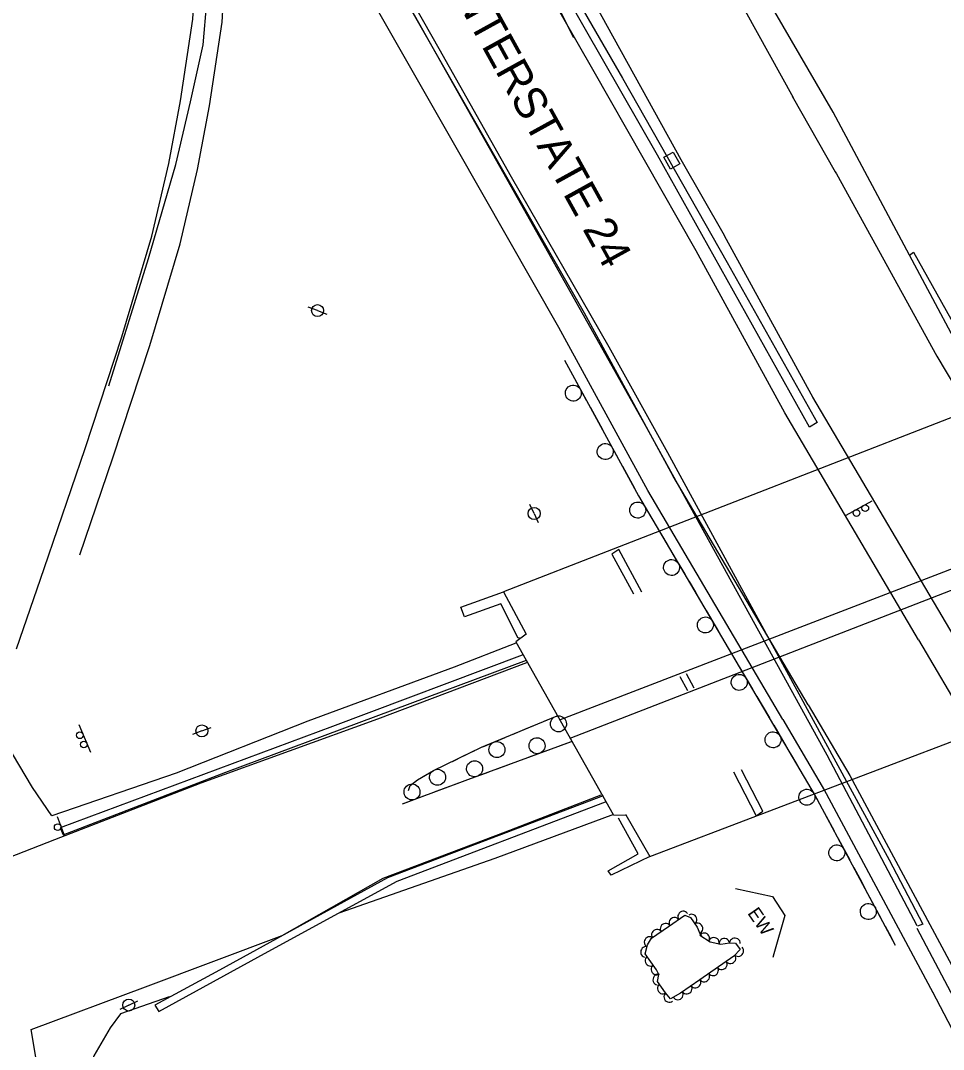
# Model space of a CAD drawing. Extents: x 1746719 to 1766531, y 631721 to 662391.
# Drawn here: x 1761428.1 to 1761774.2, y 638591.9 to 638977.8 of the extents above; entities that cross this region are included whole.
import ezdxf

# ---------------------------------------------------------------- set-up
doc = ezdxf.new("R2010")
doc.units = 0
for name, color, linetype in [('SURVEY - AERIAL SURVEY - Photo Control - Points - Elevations', 7, 'Continuous'), ('SURVEY - AERIAL SURVEY - Photo Control - Points - Locators', 7, 'Continuous'), ('SURVEY - AERIAL SURVEY - Photo Control - Points - Numbers', 7, 'Continuous'), ('SURVEY - AERIAL SURVEY - Photo Control with Text', 7, 'Continuous'), ('SURVEY - CENTERLINE - Existing Roads - Development', 7, 'Continuous'), ('SURVEY - CENTERLINE - Existing Roads Text', 7, 'Continuous'), ('SURVEY - CENTERLINE - Preliminary - Development', 7, 'Continuous'), ('SURVEY - CENTERLINE - Preliminary Curve Text', 7, 'Continuous'), ('SURVEY - CONTROL - Grid', 7, 'Continuous'), ('SURVEY - CONTROL - Points - Numbers', 7, 'Continuous')]:
    doc.layers.add(name, color=color, linetype=linetype)

msp = doc.modelspace()

# ---------------------------------------------------------------- linework, layer by layer
at = {"layer": 'SURVEY - AERIAL SURVEY - Photo Control - Points - Elevations'}
for p, q in [((1761717.46, 638949.4), (1761733.61, 638921.04)), ((1761675.75, 638925.66), (1761691.9, 638897.29)), ((1761733.61, 638921.04), (1761733.57, 638921.11)), ((1761733.57, 638921.11), (1761733.62, 638921.02)), ((1761733.62, 638921.02), (1761734.07, 638920.21)), ((1761734.07, 638920.21), (1761771.74, 638851.91)), ((1761691.9, 638897.29), (1761691.95, 638897.2)), ((1761691.95, 638897.2), (1761725.17, 638836.39)), ((1761771.74, 638851.91), (1761834.78, 638744.87)), ((1761725.17, 638836.39), (1761725.07, 638836.55)), ((1761725.07, 638836.55), (1761793.42, 638720.51)), ((1761764.78, 638745.5), (1761783.08, 638714.42)), ((1761723.42, 638721.14), (1761739.04, 638694.61)), ((1761713.94, 638715.56), (1761729.56, 638689.03)), ((1761739.04, 638694.61), (1761779.87, 638618.47)), ((1761729.34, 638689.42), (1761770.18, 638613.27)), ((1761770.1, 638613.41), (1761790.71, 638573.66))]:
    msp.add_line(p, q, dxfattribs=at)
for points in [[(1761187.27, 639804.51), (1761235.54, 639729.77), (1761291.71, 639642.81), (1761353.38, 639548.22), (1761418.37, 639447.02), (1761472.7, 639361.03), (1761516.27, 639290.67), (1761584.03, 639179.35), (1761630.77, 639101.67), (1761677.36, 639022.14), (1761717.78, 638948.84)], [(1761146.95, 639778.46), (1761195.22, 639703.73), (1761251.44, 639616.68), (1761313.08, 639522.15), (1761377.89, 639421.23), (1761432.01, 639335.58), (1761475.36, 639265.56), (1761542.97, 639154.5), (1761589.49, 639077.17), (1761635.62, 638998.41), (1761675.75, 638925.66)], [(1761426.54, 638742.09), (1761436.91, 638772.29), (1761452.34, 638817.27), (1761466.11, 638859.19), (1761477.31, 638896.86), (1761483.69, 638924.2), (1761488.06, 638947.62), (1761492.7, 638978.29), (1761494.03, 639002.17), (1761494.5, 639020.38), (1761494.16, 639036.46), (1761492.59, 639053.08), (1761490.33, 639073), (1761484.75, 639101.78), (1761478.64, 639124.62), (1761471.29, 639146.59), (1761452.1, 639188.3)], [(1761450.28, 638777.38), (1761462.77, 638813.77), (1761476.61, 638855.91), (1761487.95, 638894.04), (1761494.45, 638921.94), (1761498.91, 638945.79), (1761503.65, 638977.15), (1761505.03, 639001.72), (1761505.5, 639020.35), (1761505.15, 639037.1), (1761503.54, 639054.22), (1761501.21, 639074.67), (1761498.05, 639090.98)], [(1761761.43, 638889.76), (1761732.82, 638943.46), (1761689.11, 639018.83), (1761678.54, 639035.23), (1761673.98, 639043.58), (1761670.36, 639051.32), (1761676.06, 639046.25), (1761687.5, 639039.11), (1761708.75, 639029.22), (1761743.69, 639014.09), (1761782.73, 639002.07), (1761818.46, 638993.91), (1761909.01, 638980.63), (1761950.02, 638976.86), (1761999.13, 638970.87), (1762027.18, 638966.51)], [(1761764.78, 638745.5), (1761714.63, 638830.63), (1761681.43, 638891.4), (1761642.71, 638959.42), (1761602.12, 639030.42)], [(1761723.42, 638721.14), (1761672.88, 638806.93), (1761639.51, 638868.01), (1761601.01, 638935.63), (1761560.45, 639006.6)], [(1761713.94, 638715.55), (1761663.31, 638801.5), (1761629.9, 638862.66), (1761591.46, 638930.18), (1761550.9, 639001.14)], [(1761613.81, 638744.25), (1761590.71, 638735.2), (1761535.82, 638715), (1761486.4, 638695.45), (1761439.84, 638679.46), (1761432.62, 638690.09), (1761425.05, 638702.78), (1761421.54, 638713.89), (1761418.27, 638718.49)], [(1761617.81, 638736.91), (1761561.91, 638715.68), (1761495.65, 638691.7), (1761440.79, 638670.53), (1761406.24, 638656.96)], [(1761433.96, 638588.2), (1761432.14, 638599.33), (1761475.02, 638615.29), (1761526.16, 638634.63), (1761564.14, 638656.05), (1761609.97, 638673.43), (1761645.77, 638687.35)], [(1761650.44, 638679.95), (1761605.99, 638663.45), (1761547.41, 638643.01)]]:
    msp.add_lwpolyline(points, dxfattribs=at)
at = {"layer": 'SURVEY - AERIAL SURVEY - Photo Control - Points - Locators'}
msp.add_line((1761635.55, 638971.3), (1761608.81, 639024.74), dxfattribs=at)
for points in [[(1761461.25, 638840.77), (1761476.09, 638888.47), (1761486.35, 638923.75), (1761491.79, 638947.28), (1761496.61, 638968.62), (1761498, 638984.61), (1761499.54, 639005.55), (1761499.85, 639023.65), (1761498.13, 639046.07), (1761495.07, 639072.41), (1761488.13, 639104.21), (1761474.28, 639151.37), (1761497.77, 639111.84), (1761518.92, 639075.92), (1761546.83, 639027.75)], [(1761764.28, 638638.26), (1761730.57, 638702.28), (1761662.5, 638825.9), (1761617.19, 638906.41), (1761574.67, 638981.84), (1761559.19, 639008.59), (1761560.93, 639009.69), (1761584.92, 638967.31), (1761612.08, 638919.11), (1761648.71, 638855.33), (1761670.67, 638815.71), (1761753.75, 638663.01), (1761766.44, 638638.79), (1761764.4, 638638.1)], [(1761483.87, 638611.58), (1761465.64, 638605.23), (1761461.71, 638599.95), (1761455.6, 638589.42), (1761450.65, 638575.89), (1761448.59, 638564.71), (1761450.11, 638557.01), (1761458.13, 638549.73), (1761477.2, 638540.13), (1761510.08, 638530.13), (1761572.55, 638509.91), (1761632.3, 638491.27), (1761698.29, 638469.83), (1761743.19, 638453.69), (1761778.18, 638438.14), (1761804.39, 638424.15), (1761826.44, 638411.07), (1761850.02, 638394.54), (1761884.3, 638369), (1761894.44, 638362.32), (1761902.65, 638369.25), (1761859.05, 638455.28), (1761817.18, 638537.25), (1761764.27, 638637.16)]]:
    msp.add_lwpolyline(points, dxfattribs=at)
at = {"layer": 'SURVEY - AERIAL SURVEY - Photo Control - Points - Numbers'}
for p, q in [((1761667, 638927.21), (1761596.98, 639049.66)), ((1761613.62, 639025.56), (1761653.88, 638956.18)), ((1761653.88, 638956.18), (1761693.03, 638887.06)), ((1761723.98, 638825.25), (1761667, 638927.21)), ((1761693.03, 638887.06), (1761726.83, 638826.95)), ((1761726.83, 638826.95), (1761723.98, 638825.25)), ((1761710.49, 638713.53), (1761726.11, 638687)), ((1761725.82, 638687.53), (1761756.12, 638631.02))]:
    msp.add_line(p, q, dxfattribs=at)
for points in [[(1761935.31, 638569.51), (1761933.44, 638568.53), (1761902.67, 638628.54), (1761867.19, 638694.46), (1761841.57, 638741.67), (1761786.85, 638842.2), (1761761.43, 638889.76), (1761762.98, 638890.84), (1761799.08, 638826.37), (1761852.39, 638727.41), (1761899.63, 638637.92), (1761935.31, 638569.51)], [(1761632.04, 638850.4), (1761659.83, 638799.53), (1761710.49, 638713.52)], [(1761632.04, 638850.4), (1761634.29, 638846.28)], [(1761635.83, 638843.47), (1761640.24, 638835.4)], [(1761641.77, 638832.59), (1761644.02, 638828.46)], [(1761644.02, 638828.46), (1761646.28, 638824.34)], [(1761647.81, 638821.53), (1761652.22, 638813.45)], [(1761653.76, 638810.65), (1761656.01, 638806.52)], [(1761656.01, 638806.52), (1761658.26, 638802.4)], [(1761659.8, 638799.59), (1761659.83, 638799.53), (1761664.47, 638791.66)], [(1761666.09, 638788.9), (1761668.47, 638784.85)], [(1761668.47, 638784.85), (1761670.86, 638780.81)], [(1761672.48, 638778.05), (1761677.15, 638770.12)], [(1761678.78, 638767.36), (1761681.16, 638763.31)], [(1761614.7, 638746.14), (1761608.19, 638759.01), (1761594.57, 638754.08), (1761593.26, 638757.79), (1761609.15, 638763.55), (1761617.71, 638747.63)], [(1761681.16, 638763.31), (1761683.55, 638759.27)], [(1761685.17, 638756.51), (1761689.84, 638748.58)], [(1761614.74, 638746.07), (1761614.7, 638746.14)], [(1761615.09, 638746.22), (1761614.74, 638746.07)], [(1761691.47, 638745.82), (1761693.85, 638741.77)], [(1761616.25, 638739.71), (1761545.08, 638712.97), (1761443.02, 638674.94), (1761444.08, 638672.36), (1761505.11, 638695.83), (1761617.84, 638737.8)], [(1761693.85, 638741.77), (1761696.24, 638737.72)], [(1761697.86, 638734.97), (1761702.53, 638727.04)], [(1761704.16, 638724.28), (1761706.54, 638720.23)], [(1761706.54, 638720.23), (1761708.93, 638716.18)], [(1761573.56, 638688.92), (1761574.23, 638690.86), (1761576.96, 638692.98), (1761582.93, 638696.49), (1761601, 638705.17), (1761629.27, 638716.99)], [(1761624.45, 638714.98), (1761629.27, 638716.99)], [(1761612.83, 638710.12), (1761617.16, 638711.93)], [(1761617.16, 638711.93), (1761621.5, 638713.74)], [(1761710.54, 638713.44), (1761715.21, 638705.51)], [(1761601.39, 638705.33), (1761609.87, 638708.88)], [(1761634.51, 638707.28), (1761595.69, 638692.93), (1761571.19, 638683.88)], [(1761594.26, 638701.93), (1761598.49, 638703.97)], [(1761627.1, 638704.54), (1761618.47, 638701.35)], [(1761634.51, 638707.28), (1761630.1, 638705.65)], [(1761590.02, 638699.9), (1761594.26, 638701.93)], [(1761615.47, 638700.24), (1761611.06, 638698.61)], [(1761716.84, 638702.75), (1761719.22, 638698.7)], [(1761579.02, 638694.19), (1761582.93, 638696.49), (1761587.13, 638698.51)], [(1761611.06, 638698.61), (1761606.66, 638696.98)], [(1761719.22, 638698.7), (1761721.61, 638694.65)], [(1761573.56, 638688.92), (1761574.23, 638690.86), (1761576.32, 638692.48)], [(1761603.65, 638695.88), (1761595.69, 638692.93), (1761595.02, 638692.69)], [(1761587.61, 638689.95), (1761583.21, 638688.32)], [(1761592.02, 638691.58), (1761587.61, 638689.95)], [(1761723.23, 638691.9), (1761726.11, 638687), (1761725.82, 638687.53), (1761727.2, 638684.95)], [(1761646.52, 638686.93), (1761565.72, 638656.17), (1761502.69, 638621.57), (1761478.5, 638608.52), (1761480, 638606.03), (1761520.99, 638628.64), (1761569.28, 638654.91), (1761647.43, 638684.72)], [(1761580.2, 638687.21), (1761571.57, 638684.02)], [(1761728.71, 638682.13), (1761730.93, 638677.99)], [(1761655.05, 638679.9), (1761664.07, 638664.24), (1761649.51, 638657.22), (1761648.43, 638658.9), (1761659.65, 638665.26), (1761652.26, 638678.63)], [(1761655.01, 638679.98), (1761655.05, 638679.91)], [(1761730.93, 638677.99), (1761733.16, 638673.85)], [(1761734.67, 638671.03), (1761739.02, 638662.92)], [(1761740.53, 638660.1), (1761742.75, 638655.96)], [(1761742.75, 638655.96), (1761744.97, 638651.82)], [(1761746.48, 638648.99), (1761750.83, 638640.89)], [(1761752.34, 638638.07), (1761754.56, 638633.93)], [(1761754.56, 638633.93), (1761756.12, 638631.02)]]:
    msp.add_lwpolyline(points, dxfattribs=at)
for centre, start, end in [((1761635.38, 638838.03), 141.9155, 141.9015), ((1761647.36, 638816.09), 141.9155, 141.9015), ((1761659.52, 638794.14), 143.77, 143.756), ((1761672.21, 638772.6), 143.77, 143.756), ((1761684.9, 638751.06), 143.77, 143.756), ((1761697.59, 638729.52), 143.77, 143.756), ((1761629.81, 638713.97), 225.9562, 225.9423), ((1761621.79, 638705.78), 43.5489, 43.535), ((1761710.27, 638707.99), 143.7659, 143.7519), ((1761606.75, 638704.32), 225.9562, 225.9423), ((1761598.34, 638697.11), 43.5489, 43.535), ((1761584.47, 638693.92), 233.7546, 233.7406), ((1761574.89, 638688.44), 43.5475, 43.5335), ((1761722.96, 638686.45), 143.7659, 143.7519), ((1761734.18, 638665.6), 141.4711, 141.4572), ((1761745.99, 638643.56), 141.4711, 141.4572)]:
    msp.add_arc(centre, 3, start, end, dxfattribs=at)
at = {"layer": 'SURVEY - AERIAL SURVEY - Photo Control with Text'}
msp.add_lwpolyline([(1761682.84, 638634.67), (1761686.67, 638632.25), (1761690.65, 638631.36), (1761693.95, 638631.87), (1761696.13, 638631.72), (1761697.91, 638629.38), (1761695.59, 638626.81), (1761682.76, 638617.92), (1761675.59, 638612.95), (1761671.83, 638610.85), (1761669.96, 638613.05), (1761667, 638617.32), (1761667.43, 638619.93), (1761666.61, 638621.66), (1761664.47, 638624.74), (1761662.32, 638627.69), (1761663.22, 638631.07), (1761664.75, 638633.6), (1761671.12, 638638.02), (1761677.16, 638642.2), (1761679.34, 638641.3), (1761681.83, 638637.71), (1761682.87, 638635.37), (1761683.4, 638634.61)], dxfattribs=at)
for centre, major_axis in [((1761676.52, 638641.76), (1.64, 1.14)), ((1761679.83, 638640.59), (1.14, -1.64)), ((1761669.95, 638637.21), (1.64, 1.14)), ((1761673.23, 638639.48), (1.64, 1.14)), ((1761682.03, 638637.26), (0.82, -1.83)), ((1761663.88, 638632.17), (1.04, 1.71)), ((1761666.66, 638634.93), (1.64, 1.14)), ((1761684.53, 638633.6), (1.69, -1.07)), ((1761662.52, 638628.44), (0.51, 1.93)), ((1761688.1, 638631.93), (1.95, -0.44)), ((1761692.02, 638631.57), (1.98, 0.31)), ((1761695.99, 638631.73), (2, -0.13)), ((1761664.22, 638625.09), (-1.18, 1.62)), ((1761694.39, 638625.98), (-1.64, -1.14)), ((1761697.3, 638628.7), (-1.34, -1.48)), ((1761666.51, 638621.81), (-1.14, 1.64)), ((1761691.11, 638623.7), (-1.64, -1.14)), ((1761667.12, 638618.05), (0.32, 1.97)), ((1761684.53, 638619.15), (-1.64, -1.14)), ((1761687.82, 638621.43), (-1.64, -1.14)), ((1761668.86, 638614.64), (-1.14, 1.64)), ((1761677.95, 638614.59), (-1.64, -1.14)), ((1761681.24, 638616.87), (-1.64, -1.14)), ((1761671.3, 638611.48), (-1.3, 1.52)), ((1761674.61, 638612.4), (-1.75, -0.98))]:
    msp.add_ellipse(centre, major_axis=major_axis, ratio=0.940188, start_param=0, end_param=3.141593, dxfattribs=at)
at = {"layer": 'SURVEY - CENTERLINE - Existing Roads - Development'}
for p, q in [((1761539.47, 638868.96), (1761535.95, 638870.27)), ((1761539.47, 638868.96), (1761542.98, 638867.65)), ((1761620.69, 638792.86), (1761619.13, 638796.27)), ((1761620.69, 638792.86), (1761622.24, 638789.44)), ((1761496.11, 638711.33), (1761499.63, 638712.62)), ((1761496.11, 638711.33), (1761492.58, 638710.04)), ((1761468.7, 638608.49), (1761465.31, 638606.88)), ((1761468.7, 638608.49), (1761472.09, 638610.1))]:
    msp.add_line(p, q, dxfattribs=at)
for centre in [(1761539.47, 638868.96), (1761620.69, 638792.86), (1761496.11, 638711.33), (1761468.7, 638608.49)]:
    msp.add_circle(centre, 2.25, dxfattribs=at)
at = {"layer": 'SURVEY - CENTERLINE - Existing Roads Text'}
for p, q in [((1761885.06, 638813.65), (1761630.5, 638715.52)), ((1761634.25, 638708.65), (1761888.34, 638807.25)), ((1761652.47, 638779.33), (1761649.86, 638777.59)), ((1761649.86, 638777.59), (1761657.92, 638762.68)), ((1761661.03, 638763.42), (1761652.47, 638779.33)), ((1761613.84, 638744.7), (1761650.35, 638680.03)), ((1761675.28, 638731.73), (1761678.16, 638726.43)), ((1761680.66, 638727.32), (1761677.85, 638732.74)), ((1761695.38, 638695.94), (1761703.97, 638679.53)), ((1761706.45, 638681.2), (1761698.38, 638696.7)), ((1761703.97, 638679.53), (1761706.45, 638681.2))]:
    msp.add_line(p, q, dxfattribs=at)
for points in [[(1761855.95, 638859.49), (1761609.15, 638763.55), (1761617.71, 638747.63), (1761613.84, 638744.7)], [(1761650.45, 638679.78), (1761655.05, 638679.9), (1761664.07, 638664.24), (1761912.35, 638758.8), (1761903.23, 638774.9), (1761905.19, 638777.16)], [(1761696.17, 638652.17), (1761710.04, 638649.23), (1761714.63, 638642.13), (1761710.57, 638627.75), (1761710.19, 638626.36)]]:
    msp.add_lwpolyline(points, dxfattribs=at)
at = {"layer": 'SURVEY - CENTERLINE - Preliminary Curve Text'}
msp.add_line((1761672.31, 638925.23), (1761672.31, 638925.23), dxfattribs=at)
msp.add_lwpolyline([(1761669.36, 638926.46), (1761672.86, 638928.39), (1761675.27, 638924.01), (1761671.77, 638922.08), (1761669.36, 638926.46)], dxfattribs=at)
at = {"layer": 'SURVEY - CONTROL - Grid'}
for p, q in [((1761737.63, 638792.29), (1761747.46, 638797.66)), ((1761450.02, 638713.67), (1761454.36, 638703.35)), ((1761441.88, 638679.21), (1761444.47, 638672.18))]:
    msp.add_line(p, q, dxfattribs=at)
for centre in [(1761741.57, 638793.05), (1761744.86, 638794.84), (1761450.37, 638709.68), (1761451.83, 638706.22), (1761442.03, 638675.25)]:
    msp.add_circle(centre, 1.25, dxfattribs=at)

# ---------------------------------------------------------------- texts
at = {"layer": 'SURVEY - CENTERLINE - Preliminary - Development'}
msp.add_text('EW', height=5, rotation=304.7298, dxfattribs=at).set_placement((1761700.51, 638642.92))
at = {"layer": 'SURVEY - CONTROL - Points - Numbers'}
msp.add_text('INTERSTATE 24', height=12, rotation=298.8851, dxfattribs=at).set_placement((1761588.28, 638990.98))

doc.saveas('drawing.dxf')
